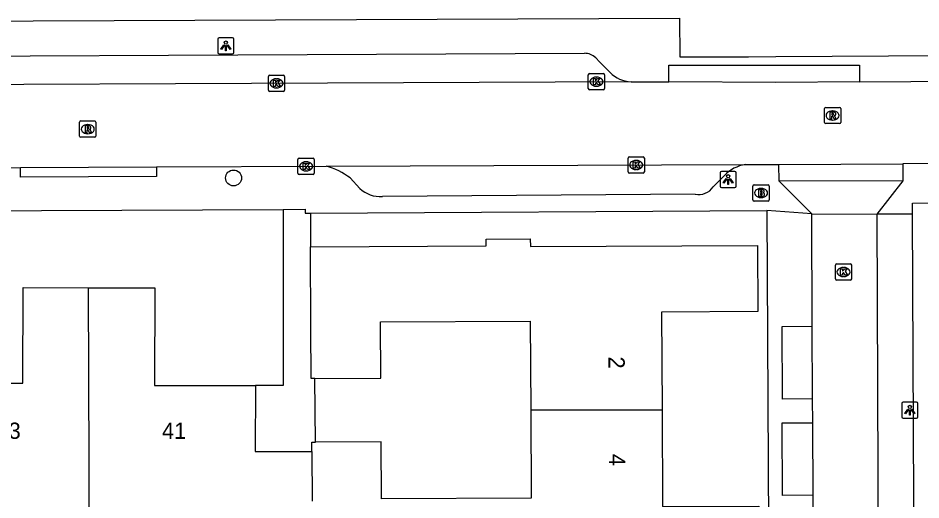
# Model space of a CAD drawing. Extents: x 157321 to 158827, y 386650 to 388532.
# Drawn here: x 157953.4 to 158008.9, y 387973.1 to 388002.7 of the extents above; entities that cross this region are included whole.
import ezdxf

# ---------------------------------------------------------------- set-up
doc = ezdxf.new("R2010")
doc.units = 0
for name, color, linetype in [('IMGEO_Boom', 7, 'Continuous'), ('IMGEO_Brandkraan', 7, 'Continuous'), ('IMGEO_Kolk', 7, 'Continuous'), ('IMGEO_Lichtpunt', 7, 'Continuous'), ('IMGEO_Muur', 7, 'Continuous'), ('IMGEO_Pand', 7, 'Continuous'), ('IMGEO_Pand_nummerreeks', 7, 'Continuous'), ('IMGEO_Rijbaan_lokaal_open', 7, 'Continuous'), ('IMGEO_Rioolput', 7, 'Continuous'), ('IMGEO_Voetpad_open', 7, 'Continuous')]:
    doc.layers.add(name, color=color, linetype=linetype)

msp = doc.modelspace()

# ---------------------------------------------------------------- linework, layer by layer
at = {"layer": 'IMGEO_Boom'}
msp.add_circle((157966.673, 387992.863), 0.489, dxfattribs=at)
at = {"layer": 'IMGEO_Brandkraan'}
for p, q in [((157998.587, 387991.514), (157998.587, 387992.366)), ((157998.662, 387992.44), (157999.514, 387992.44)), ((157999.588, 387992.366), (157999.588, 387991.514)), ((157999.075, 387992.22), (157999.1, 387992.22)), ((157999.514, 387991.44), (157998.662, 387991.44)), ((157999.098, 387991.66), (157999.073, 387991.66))]:
    msp.add_line(p, q, dxfattribs=at)
for points in [[(157998.587, 387991.514), (157998.587, 387992.366)], [(157998.662, 387992.44), (157999.514, 387992.44)], [(157999.588, 387992.366), (157999.588, 387991.514)], [(157998.935, 387992.14), (157998.935, 387991.74), (157999.148, 387991.74)], [(157999.166, 387992.14), (157998.935, 387992.14)], [(157999.114, 387992.059), (157999.06, 387992.059), (157999.06, 387991.983)], [(157999.06, 387991.983), (157999.113, 387991.983)], [(157999.122, 387991.907), (157999.06, 387991.907), (157999.06, 387991.826)], [(157999.06, 387991.826), (157999.122, 387991.826)], [(157999.514, 387991.44), (157998.662, 387991.44)]]:
    msp.add_lwpolyline(points, dxfattribs=at)
for centre, radius, start, end in [((157998.664, 387992.364), 0.0765, 91.552, 178.448), ((157998.664, 387992.364), 0.0765, 91.552, 178.448), ((157999.512, 387992.364), 0.0765, 1.552, 88.448), ((157999.512, 387992.364), 0.0765, 1.552, 88.448), ((157999.115, 387992.021), 0.0379, 267.8285, 90.9355), ((157999.123, 387991.866), 0.0404, 269.8759, 90.5077), ((157999.154, 387991.991), 0.251, 268.6676, 293.5347), ((157999.17, 387991.995), 0.145, 59.4692, 91.5367), ((157999.195, 387992.042), 0.0922, 285.5137, 58.1501), ((157999.2, 387991.85), 0.105, 301.3115, 78.989), ((157998.664, 387991.516), 0.0765, 181.552, 268.448), ((157998.664, 387991.516), 0.0765, 181.552, 268.448), ((157999.512, 387991.516), 0.0765, 271.552, 358.448), ((157999.512, 387991.516), 0.0765, 271.552, 358.448)]:
    msp.add_arc(centre, radius, start, end, dxfattribs=at)
for centre, major_axis, ratio, start_param, end_param in [((157999.074, 387991.94), (-0.387, 0.002), 0.722429, 4.712389, 7.853982), ((157999.099, 387991.94), (-0.39, 0.002), 0.717154, 1.570796, 4.712389)]:
    msp.add_ellipse(centre, major_axis=major_axis, ratio=ratio, start_param=start_param, end_param=end_param, dxfattribs=at)
at = {"layer": 'IMGEO_Kolk'}
for p, q in [((157968.811, 387998.257), (157968.811, 387999.109)), ((157968.886, 387999.183), (157969.738, 387999.183)), ((157969.299, 387998.963), (157969.324, 387998.963)), ((157969.812, 387999.109), (157969.812, 387998.257)), ((157988.471, 387998.357), (157988.471, 387999.209)), ((157988.546, 387999.283), (157989.398, 387999.283)), ((157988.959, 387999.063), (157988.984, 387999.063)), ((157989.472, 387999.209), (157989.472, 387998.357)), ((157969.322, 387998.403), (157969.297, 387998.403)), ((157988.982, 387998.503), (157988.957, 387998.503)), ((157969.738, 387998.183), (157968.886, 387998.183)), ((157989.398, 387998.283), (157988.546, 387998.283)), ((157970.628, 387993.152), (157970.628, 387994.004)), ((157970.703, 387994.078), (157971.555, 387994.078)), ((157971.629, 387994.004), (157971.629, 387993.152)), ((157990.914, 387993.236), (157990.914, 387994.088)), ((157990.989, 387994.162), (157991.841, 387994.162)), ((157991.915, 387994.088), (157991.915, 387993.236)), ((157971.116, 387993.858), (157971.141, 387993.858)), ((157991.402, 387993.942), (157991.427, 387993.942)), ((157971.555, 387993.078), (157970.703, 387993.078)), ((157971.139, 387993.298), (157971.114, 387993.298)), ((157991.841, 387993.162), (157990.989, 387993.162)), ((157991.425, 387993.382), (157991.4, 387993.382)), ((158003.653, 387986.656), (158003.653, 387987.508)), ((158003.728, 387987.582), (158004.58, 387987.582)), ((158004.141, 387987.362), (158004.166, 387987.362)), ((158004.654, 387987.508), (158004.654, 387986.656)), ((158004.164, 387986.802), (158004.139, 387986.802)), ((158004.58, 387986.582), (158003.728, 387986.582))]:
    msp.add_line(p, q, dxfattribs=at)
for points in [[(157968.811, 387998.257), (157968.811, 387999.109)], [(157968.886, 387999.183), (157969.738, 387999.183)], [(157969.812, 387999.109), (157969.812, 387998.257)], [(157988.471, 387998.357), (157988.471, 387999.209)], [(157988.546, 387999.283), (157989.398, 387999.283)], [(157988.792, 387998.983), (157988.915, 387998.983), (157988.915, 387998.832), (157989.045, 387998.983), (157989.209, 387998.983), (157989.063, 387998.832), (157989.216, 387998.583), (157989.064, 387998.583), (157988.979, 387998.747), (157988.915, 387998.68), (157988.915, 387998.583), (157988.792, 387998.583), (157988.792, 387998.983)], [(157989.472, 387999.209), (157989.472, 387998.357)], [(157969.132, 387998.883), (157969.255, 387998.883), (157969.255, 387998.732), (157969.385, 387998.883), (157969.549, 387998.883), (157969.403, 387998.732), (157969.556, 387998.483), (157969.404, 387998.483), (157969.319, 387998.647), (157969.255, 387998.58), (157969.255, 387998.483), (157969.132, 387998.483), (157969.132, 387998.883)], [(157969.738, 387998.183), (157968.886, 387998.183)], [(157989.398, 387998.283), (157988.546, 387998.283)], [(157970.628, 387993.152), (157970.628, 387994.004)], [(157970.703, 387994.078), (157971.555, 387994.078)], [(157971.629, 387994.004), (157971.629, 387993.152)], [(157990.914, 387993.236), (157990.914, 387994.088)], [(157990.989, 387994.162), (157991.841, 387994.162)], [(157991.915, 387994.088), (157991.915, 387993.236)], [(157970.949, 387993.778), (157971.072, 387993.778), (157971.072, 387993.627), (157971.202, 387993.778), (157971.366, 387993.778), (157971.22, 387993.627), (157971.373, 387993.378), (157971.221, 387993.378), (157971.136, 387993.542), (157971.072, 387993.475), (157971.072, 387993.378), (157970.949, 387993.378), (157970.949, 387993.778)], [(157991.235, 387993.862), (157991.358, 387993.862), (157991.358, 387993.711), (157991.488, 387993.862), (157991.652, 387993.862), (157991.506, 387993.711), (157991.659, 387993.462), (157991.507, 387993.462), (157991.422, 387993.626), (157991.358, 387993.559), (157991.358, 387993.462), (157991.235, 387993.462), (157991.235, 387993.862)], [(157971.555, 387993.078), (157970.703, 387993.078)], [(157991.841, 387993.162), (157990.989, 387993.162)], [(158003.653, 387986.656), (158003.653, 387987.508)], [(158003.728, 387987.582), (158004.58, 387987.582)], [(158004.654, 387987.508), (158004.654, 387986.656)], [(158003.974, 387987.282), (158004.097, 387987.282), (158004.097, 387987.131), (158004.227, 387987.282), (158004.391, 387987.282), (158004.245, 387987.131), (158004.398, 387986.882), (158004.246, 387986.882), (158004.161, 387987.046), (158004.097, 387986.979), (158004.097, 387986.882), (158003.974, 387986.882), (158003.974, 387987.282)], [(158004.58, 387986.582), (158003.728, 387986.582)]]:
    msp.add_lwpolyline(points, dxfattribs=at)
for centre, start, end in [((157968.888, 387999.107), 91.552, 178.448), ((157968.888, 387999.107), 91.552, 178.448), ((157969.736, 387999.107), 1.552, 88.448), ((157969.736, 387999.107), 1.552, 88.448), ((157988.548, 387999.207), 91.552, 178.448), ((157988.548, 387999.207), 91.552, 178.448), ((157989.396, 387999.207), 1.552, 88.448), ((157989.396, 387999.207), 1.552, 88.448), ((157968.888, 387998.259), 181.552, 268.448), ((157968.888, 387998.259), 181.552, 268.448), ((157969.736, 387998.259), 271.552, 358.448), ((157969.736, 387998.259), 271.552, 358.448), ((157988.548, 387998.359), 181.552, 268.448), ((157988.548, 387998.359), 181.552, 268.448), ((157989.396, 387998.359), 271.552, 358.448), ((157989.396, 387998.359), 271.552, 358.448), ((157970.705, 387994.002), 91.552, 178.448), ((157970.705, 387994.002), 91.552, 178.448), ((157971.553, 387994.002), 1.552, 88.448), ((157971.553, 387994.002), 1.552, 88.448), ((157990.991, 387994.086), 91.552, 178.448), ((157990.991, 387994.086), 91.552, 178.448), ((157991.839, 387994.086), 1.552, 88.448), ((157991.839, 387994.086), 1.552, 88.448), ((157970.705, 387993.154), 181.552, 268.448), ((157970.705, 387993.154), 181.552, 268.448), ((157971.553, 387993.154), 271.552, 358.448), ((157971.553, 387993.154), 271.552, 358.448), ((157990.991, 387993.238), 181.552, 268.448), ((157990.991, 387993.238), 181.552, 268.448), ((157991.839, 387993.238), 271.552, 358.448), ((157991.839, 387993.238), 271.552, 358.448), ((158003.73, 387987.506), 91.552, 178.448), ((158003.73, 387987.506), 91.552, 178.448), ((158004.578, 387987.506), 1.552, 88.448), ((158004.578, 387987.506), 1.552, 88.448), ((158003.73, 387986.658), 181.552, 268.448), ((158003.73, 387986.658), 181.552, 268.448), ((158004.578, 387986.658), 271.552, 358.448), ((158004.578, 387986.658), 271.552, 358.448)]:
    msp.add_arc(centre, 0.0765, start, end, dxfattribs=at)
for centre, major_axis, ratio, start_param, end_param in [((157969.298, 387998.683), (-0.387, 0.002), 0.722429, 4.712389, 7.853982), ((157969.323, 387998.683), (-0.39, 0.002), 0.717154, 1.570796, 4.712389), ((157988.958, 387998.783), (-0.387, 0.002), 0.722429, 4.712389, 7.853982), ((157988.983, 387998.783), (-0.39, 0.002), 0.717154, 1.570796, 4.712389), ((157971.115, 387993.578), (-0.387, 0.002), 0.722429, 4.712389, 7.853982), ((157971.14, 387993.578), (-0.39, 0.002), 0.717154, 1.570796, 4.712389), ((157991.401, 387993.662), (-0.387, 0.002), 0.722429, 4.712389, 7.853982), ((157991.426, 387993.662), (-0.39, 0.002), 0.717154, 1.570796, 4.712389), ((158004.14, 387987.082), (-0.387, 0.002), 0.722429, 4.712389, 7.853982), ((158004.165, 387987.082), (-0.39, 0.002), 0.717154, 1.570796, 4.712389)]:
    msp.add_ellipse(centre, major_axis=major_axis, ratio=ratio, start_param=start_param, end_param=end_param, dxfattribs=at)
at = {"layer": 'IMGEO_Lichtpunt'}
for p, q in [((157965.7, 388001.388), (157965.7, 388000.581)), ((157965.7, 388001.388), (157965.7, 388000.581)), ((157966.602, 388001.483), (157965.794, 388001.483)), ((157966.602, 388001.483), (157965.794, 388001.483)), ((157966.696, 388000.581), (157966.696, 388001.388)), ((157966.696, 388000.581), (157966.696, 388001.388)), ((157965.794, 388000.487), (157966.602, 388000.487)), ((157965.794, 388000.487), (157966.602, 388000.487)), ((157996.566, 387993.171), (157996.566, 387992.364)), ((157996.566, 387993.171), (157996.566, 387992.364)), ((157997.468, 387993.266), (157996.66, 387993.266)), ((157997.468, 387993.266), (157996.66, 387993.266)), ((157997.562, 387992.364), (157997.562, 387993.171)), ((157997.562, 387992.364), (157997.562, 387993.171)), ((157996.66, 387992.27), (157997.468, 387992.27)), ((157996.66, 387992.27), (157997.468, 387992.27)), ((158007.731, 387978.985), (158007.731, 387978.178)), ((158007.731, 387978.985), (158007.731, 387978.178)), ((158008.633, 387979.08), (158007.825, 387979.08)), ((158008.633, 387979.08), (158007.825, 387979.08)), ((158008.727, 387978.178), (158008.727, 387978.985)), ((158008.727, 387978.178), (158008.727, 387978.985)), ((158007.825, 387978.084), (158008.633, 387978.084)), ((158007.825, 387978.084), (158008.633, 387978.084))]:
    msp.add_line(p, q, dxfattribs=at)
for points in [[(157966.074, 388001.052), (157966.113, 388001.024), (157965.925, 388000.762), (157965.887, 388000.789), (157966.074, 388001.052)], [(157966.176, 388001.004), (157966.223, 388001.004), (157966.223, 388000.682), (157966.176, 388000.682), (157966.176, 388001.004)], [(157966.286, 388001.024), (157966.324, 388001.051), (157966.511, 388000.789), (157966.472, 388000.761), (157966.286, 388001.024)], [(157996.94, 387992.835), (157996.979, 387992.807), (157996.791, 387992.545), (157996.753, 387992.572), (157996.94, 387992.835)], [(157997.042, 387992.787), (157997.089, 387992.787), (157997.089, 387992.465), (157997.042, 387992.465), (157997.042, 387992.787)], [(157997.152, 387992.807), (157997.19, 387992.834), (157997.377, 387992.572), (157997.338, 387992.544), (157997.152, 387992.807)], [(158008.105, 387978.649), (158008.144, 387978.621), (158007.956, 387978.359), (158007.918, 387978.386), (158008.105, 387978.649)], [(158008.207, 387978.601), (158008.254, 387978.601), (158008.254, 387978.279), (158008.207, 387978.279), (158008.207, 387978.601)], [(158008.317, 387978.621), (158008.355, 387978.648), (158008.542, 387978.386), (158008.503, 387978.358), (158008.317, 387978.621)]]:
    msp.add_lwpolyline(points, dxfattribs=at)
for centre in [(157966.199, 388001.186), (157997.065, 387992.969), (158008.23, 387978.783)]:
    msp.add_circle(centre, 0.0994, dxfattribs=at)
for centre, start, end in [((157965.794, 388001.388), 90, 180), ((157965.794, 388001.388), 90, 180), ((157966.602, 388001.388), 0, 90), ((157966.602, 388001.388), 0, 90), ((157965.794, 388000.581), 180, 270), ((157965.794, 388000.581), 180, 270), ((157966.602, 388000.581), 270, 0), ((157966.602, 388000.581), 270, 360), ((157996.66, 387993.171), 90, 180), ((157996.66, 387993.171), 90, 180), ((157997.468, 387993.171), 0, 90), ((157997.468, 387993.171), 0, 90), ((157996.66, 387992.364), 180, 270), ((157996.66, 387992.364), 180, 270), ((157997.468, 387992.364), 270, 0), ((157997.468, 387992.364), 270, 360), ((158007.825, 387978.985), 90, 180), ((158007.825, 387978.985), 90, 180), ((158008.633, 387978.985), 0, 90), ((158008.633, 387978.985), 0, 90), ((158007.825, 387978.178), 180, 270), ((158007.825, 387978.178), 180, 270), ((158008.633, 387978.178), 270, 0), ((158008.633, 387978.178), 270, 360)]:
    msp.add_arc(centre, 0.0946, start, end, dxfattribs=at)
at = {"layer": 'IMGEO_Muur'}
msp.add_lwpolyline([(157971.71, 387976.615), (157971.675, 387980.53)], dxfattribs=at)
at = {"layer": 'IMGEO_Pand'}
for points in [[(157971.402, 387988.629), (157982.194, 387988.685), (157982.191, 387989.101), (157984.907, 387989.116), (157984.91, 387988.639), (157998.874, 387988.712), (157998.895, 387984.641), (157992.972, 387984.61), (157993.004, 387978.606)], [(157971.675, 387980.53), (157971.445, 387980.529), (157971.429, 387983.63), (157971.402, 387988.629)], [(157947.77, 387980.251), (157953.728, 387980.238), (157953.741, 387986.123), (157957.75, 387986.114)], [(157957.75, 387986.114), (157961.836, 387986.105), (157961.823, 387980.108), (157968.02, 387980.094)], [(157957.86, 387958.89), (157957.75, 387986.114)], [(157971.675, 387980.53), (157975.722, 387980.552), (157975.703, 387984.013), (157984.909, 387984.061), (157984.938, 387978.6)], [(157968.02, 387980.094), (157968.011, 387976.034), (157971.483, 387976.052)], [(157984.938, 387978.6), (157984.966, 387973.178), (157975.771, 387973.13), (157975.753, 387976.636), (157971.71, 387976.615)], [(157984.938, 387978.6), (157993.004, 387978.606)], [(157993.004, 387978.606), (157993.035, 387972.655), (157998.96, 387972.686), (157998.981, 387968.647)], [(157971.483, 387976.052), (157971.482, 387976.294), (157971.48, 387976.614), (157971.71, 387976.615)], [(157971.483, 387976.052), (157971.499, 387972.996)]]:
    msp.add_lwpolyline(points, dxfattribs=at)
at = {"layer": 'IMGEO_Rijbaan_lokaal_open'}
for points in [[(157991.101, 387998.782), (157925.766, 387998.482)], [(157991.101, 387998.782), (157991.237, 387998.783), (157993.417, 387998.765)], [(158005.144, 387998.764), (158000, 387998.726), (157993.417, 387998.765)], [(158005.144, 387998.764), (158027.227, 387998.927)], [(157941.812, 387993.457), (157953.579, 387993.505)], [(157953.579, 387993.505), (157961.944, 387993.541)], [(157961.944, 387993.541), (157972.365, 387993.584)], [(157972.365, 387993.584), (157998.121, 387993.691)], [(157998.121, 387993.691), (158000, 387993.698), (158000.189, 387993.699)], [(158000.189, 387993.699), (158007.804, 387993.731)], [(158027.247, 387993.812), (158007.804, 387993.731)], [(158002.197, 387990.663), (158006.195, 387990.641)], [(158002.233, 387983.742), (158002.197, 387990.663)], [(158006.195, 387990.641), (158006.287, 387969.281)], [(158002.257, 387979.272), (158002.233, 387983.742)], [(158002.265, 387977.813), (158002.257, 387979.272)], [(158002.288, 387973.355), (158002.265, 387977.813)], [(158002.309, 387969.299), (158002.288, 387973.355)]]:
    msp.add_lwpolyline(points, dxfattribs=at)
at = {"layer": 'IMGEO_Rioolput'}
for p, q in [((158002.982, 387996.276), (158002.982, 387997.128)), ((158003.057, 387997.202), (158003.909, 387997.202)), ((158003.47, 387996.982), (158003.495, 387996.982)), ((158003.983, 387997.128), (158003.983, 387996.276)), ((157957.213, 387995.44), (157957.213, 387996.292)), ((157957.288, 387996.366), (157958.14, 387996.366)), ((157958.214, 387996.292), (157958.214, 387995.44)), ((158003.909, 387996.202), (158003.057, 387996.202)), ((158003.493, 387996.422), (158003.468, 387996.422)), ((157957.701, 387996.146), (157957.726, 387996.146)), ((157958.14, 387995.366), (157957.288, 387995.366)), ((157957.724, 387995.586), (157957.699, 387995.586))]:
    msp.add_line(p, q, dxfattribs=at)
for points in [[(158002.982, 387996.276), (158002.982, 387997.128)], [(158003.057, 387997.202), (158003.909, 387997.202)], [(158003.571, 387996.9), (158003.319, 387996.902), (158003.319, 387996.502)], [(158003.497, 387996.821), (158003.443, 387996.821), (158003.443, 387996.74)], [(158003.443, 387996.74), (158003.495, 387996.74)], [(158003.983, 387997.128), (158003.983, 387996.276)], [(157957.213, 387995.44), (157957.213, 387996.292)], [(157957.288, 387996.366), (157958.14, 387996.366)], [(157958.214, 387996.292), (157958.214, 387995.44)], [(158003.909, 387996.202), (158003.057, 387996.202)], [(158003.319, 387996.502), (158003.443, 387996.502), (158003.443, 387996.664), (158003.454, 387996.664)], [(158003.501, 387996.635), (158003.572, 387996.502), (158003.712, 387996.502), (158003.647, 387996.628)], [(157957.802, 387996.064), (157957.55, 387996.066), (157957.55, 387995.666)], [(157957.55, 387995.666), (157957.674, 387995.666), (157957.674, 387995.828), (157957.685, 387995.828)], [(157957.728, 387995.985), (157957.674, 387995.985), (157957.674, 387995.904)], [(157957.674, 387995.904), (157957.726, 387995.904)], [(157957.732, 387995.799), (157957.803, 387995.666), (157957.943, 387995.666), (157957.878, 387995.792)], [(157958.14, 387995.366), (157957.288, 387995.366)]]:
    msp.add_lwpolyline(points, dxfattribs=at)
for centre, radius, start, end in [((158003.059, 387997.126), 0.0765, 91.552, 178.448), ((158003.059, 387997.126), 0.0765, 91.552, 178.448), ((158003.479, 387996.929), 0.19, 274.7715, 282.9687), ((158003.503, 387996.725), 0.0964, 77.0061, 93.1865), ((158003.517, 387996.782), 0.0378, 276.6634, 79.6772), ((158003.57, 387996.79), 0.109, 350.3612, 89.416), ((158003.568, 387996.79), 0.112, 277.5842, 350.9817), ((158003.907, 387997.126), 0.0765, 1.552, 88.448), ((158003.907, 387997.126), 0.0765, 1.552, 88.448), ((157957.29, 387996.29), 0.0765, 91.552, 178.448), ((157957.29, 387996.29), 0.0765, 91.552, 178.448), ((157958.138, 387996.29), 0.0765, 1.552, 88.448), ((157958.138, 387996.29), 0.0765, 1.552, 88.448), ((158003.059, 387996.278), 0.0765, 181.552, 268.448), ((158003.059, 387996.278), 0.0765, 181.552, 268.448), ((158003.453, 387996.611), 0.0533, 26.0293, 88.6989), ((158003.552, 387996.575), 0.108, 29.5134, 73.7905), ((158003.907, 387996.278), 0.0765, 271.552, 358.448), ((158003.907, 387996.278), 0.0765, 271.552, 358.448), ((157957.684, 387995.775), 0.0533, 26.0293, 88.6989), ((157957.71, 387996.093), 0.19, 274.7715, 282.9687), ((157957.734, 387995.889), 0.0964, 77.0061, 93.1865), ((157957.748, 387995.946), 0.0378, 276.6634, 79.6772), ((157957.801, 387995.954), 0.109, 350.3612, 89.416), ((157957.799, 387995.954), 0.112, 277.5842, 350.9817), ((157957.783, 387995.739), 0.108, 29.5134, 73.7905), ((157957.29, 387995.442), 0.0765, 181.552, 268.448), ((157957.29, 387995.442), 0.0765, 181.552, 268.448), ((157958.138, 387995.442), 0.0765, 271.552, 358.448), ((157958.138, 387995.442), 0.0765, 271.552, 358.448)]:
    msp.add_arc(centre, radius, start, end, dxfattribs=at)
for centre, major_axis, ratio, start_param, end_param in [((158003.469, 387996.702), (-0.387, 0.002), 0.722429, 4.712389, 7.853982), ((158003.494, 387996.702), (-0.39, 0.002), 0.717154, 1.570796, 4.712389), ((157957.7, 387995.866), (-0.387, 0.002), 0.722429, 4.712389, 7.853982), ((157957.725, 387995.866), (-0.39, 0.002), 0.717154, 1.570796, 4.712389)]:
    msp.add_ellipse(centre, major_axis=major_axis, ratio=ratio, start_param=start_param, end_param=end_param, dxfattribs=at)
at = {"layer": 'IMGEO_Voetpad_open'}
for points in [[(157904.712, 388002.319), (157994.066, 388002.696), (157994.1, 388000.306), (157998.31, 388000.312), (158000, 388000.323), (158038.063, 388000.563), (158041.297, 388000.501), (158042.551, 388000.416), (158046.543, 388000.282), (158049.347, 388000.035), (158049.591, 388000)], [(157928.583, 388000.243), (157988.232, 388000.527)], [(157988.926, 388000.244), (157989.168, 388000), (157989.805, 387999.357)], [(157993.417, 387998.765), (157993.417, 387999.805), (158005.144, 387999.804), (158005.144, 387998.764)], [(157961.944, 387993.541), (157961.947, 387992.961), (157953.582, 387992.908), (157953.579, 387993.505)], [(158000.193, 387992.659), (158000.189, 387993.699)], [(158007.804, 387993.731), (158007.808, 387992.691)], [(157974.433, 387992.212), (157973.838, 387992.861)], [(157996.838, 387993.009), (157996.152, 387992.312)], [(158007.808, 387992.691), (158000.193, 387992.659)], [(158000.193, 387992.659), (158002.197, 387990.663)], [(158007.808, 387992.691), (158006.195, 387990.641)], [(157995.035, 387991.869), (157975.817, 387991.715)], [(158008.398, 387990.641), (158008.395, 387991.315), (158038.419, 387991.429)], [(157915.211, 387990.696), (157969.714, 387990.929)], [(157969.714, 387990.929), (157969.714, 387980.094), (157968.02, 387980.094)], [(157969.714, 387990.929), (157971.083, 387990.935), (157971.069, 387990.694), (157971.402, 387990.696)], [(157971.402, 387990.696), (157999.443, 387990.856)], [(157971.402, 387990.696), (157971.402, 387988.629)], [(157999.443, 387990.856), (157999.772, 387928.398), (157995.712, 387924.281)], [(158002.197, 387990.663), (157999.443, 387990.856)], [(158008.398, 387990.641), (158006.195, 387990.641)], [(158008.783, 387907.22), (158008.398, 387990.641)], [(158002.257, 387979.272), (158000.407, 387979.263), (158000.383, 387983.733), (158002.233, 387983.742)], [(157971.71, 387976.615), (157971.675, 387980.53)], [(158002.288, 387973.355), (158000.413, 387973.345), (158000.39, 387977.803), (158002.265, 387977.813)]]:
    msp.add_lwpolyline(points, dxfattribs=at)
for centre, radius, start, end in [((157988.235, 387999.541), 0.986, 45.4739, 90.1567), ((157991.167, 388000.678), 1.897, 224.1324, 268.0165), ((157971.282, 387989.516), 4.21, 52.6178, 75.0954), ((157998.475, 387991.478), 2.241, 99.0817, 136.9056), ((157995.257, 387992.938), 1.092, 258.2396, 325.0268), ((157975.735, 387993.661), 1.948, 228.0715, 272.4216)]:
    msp.add_arc(centre, radius, start, end, dxfattribs=at)

# ---------------------------------------------------------------- texts
at = {"layer": 'IMGEO_Pand_nummerreeks'}
for s, rotation, p in [('2', 270.3019, (157989.707, 387981.881)), ('43', 359.968, (157952.109, 387976.822)), ('41', 359.9656, (157962.277, 387976.818)), ('4', 270.3035, (157989.737, 387975.902))]:
    msp.add_text(s, height=1, rotation=rotation, dxfattribs=at).set_placement(p)

doc.saveas('drawing.dxf')
